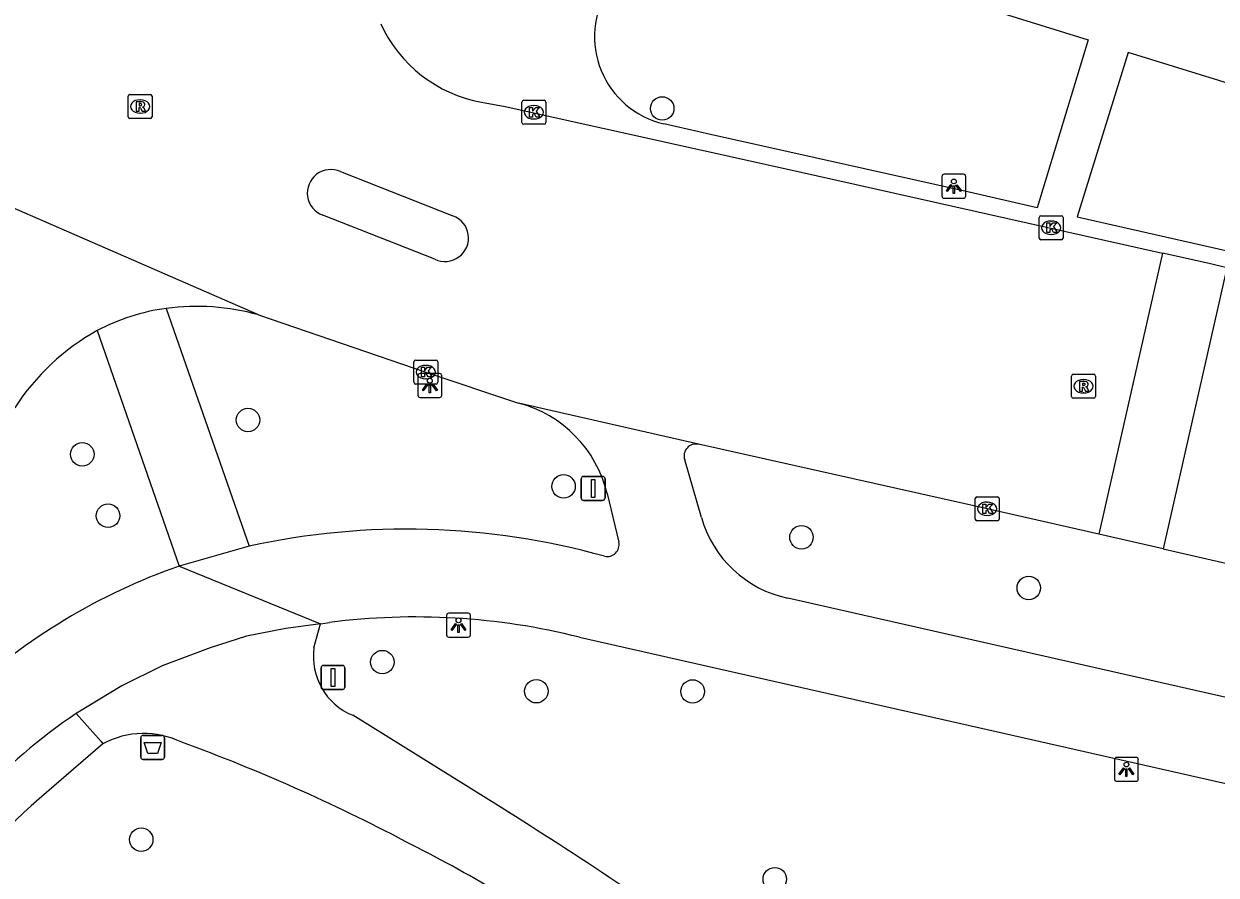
# Model space of a CAD drawing. Extents: x 160356 to 161355, y 381727 to 382845.
# Drawn here: x 161103.43 to 161153.12, y 382200.39 to 382235.86 of the extents above; entities that cross this region are included whole.
import ezdxf

# ---------------------------------------------------------------- set-up
doc = ezdxf.new("R2010")
doc.units = 0
for name, color, linetype in [('IMGEO_Afvalbak', 7, 'Continuous'), ('IMGEO_Boom', 7, 'Continuous'), ('IMGEO_Fietspad_gesloten', 7, 'Continuous'), ('IMGEO_Kolk', 7, 'Continuous'), ('IMGEO_Lichtpunt', 7, 'Continuous'), ('IMGEO_Rijbaan_lokaal_open', 7, 'Continuous'), ('IMGEO_Rioolput', 7, 'Continuous'), ('IMGEO_Verkeersbordpaal', 7, 'Continuous'), ('IMGEO_Voetpad_gesloten', 7, 'Continuous'), ('IMGEO_Voetpad_open', 7, 'Continuous')]:
    doc.layers.add(name, color=color, linetype=linetype)

msp = doc.modelspace()

# ---------------------------------------------------------------- linework, layer by layer
at = {"layer": 'IMGEO_Afvalbak'}
for p, q in [((161108.405, 382206.211), (161109.195, 382206.211)), ((161109.195, 382206.211), (161108.405, 382206.211)), ((161108.305, 382205.311), (161108.305, 382206.111)), ((161108.305, 382206.111), (161108.305, 382205.311)), ((161109.295, 382206.111), (161109.295, 382205.311)), ((161109.295, 382205.311), (161109.295, 382206.111)), ((161109.195, 382205.211), (161108.405, 382205.211)), ((161108.405, 382205.211), (161109.195, 382205.211))]:
    msp.add_line(p, q, dxfattribs=at)
msp.add_lwpolyline([(161108.448, 382205.925), (161109.152, 382205.925), (161109.003, 382205.455), (161108.597, 382205.455), (161108.448, 382205.925)], dxfattribs=at)
for centre, start, end in [((161108.405, 382206.111), 90, 180), ((161108.405, 382206.111), 90, 180), ((161109.195, 382206.111), 0, 90), ((161109.195, 382206.111), 360, 90), ((161108.405, 382205.311), 180, 270), ((161108.405, 382205.311), 180, 270), ((161109.195, 382205.311), 270, 0), ((161109.195, 382205.311), 270, 0)]:
    msp.add_arc(centre, 0.1, start, end, dxfattribs=at)
at = {"layer": 'IMGEO_Boom'}
for centre in [(161130.038, 382232.338), (161112.776, 382219.358), (161105.87, 382217.927), (161125.928, 382216.591), (161106.944, 382215.369), (161135.843, 382214.47), (161145.314, 382212.359), (161118.375, 382209.27), (161124.793, 382208.054), (161131.306, 382208.044), (161108.327, 382201.87), (161134.73, 382200.221)]:
    msp.add_circle(centre, 0.489, dxfattribs=at)
at = {"layer": 'IMGEO_Fietspad_gesloten'}
for points in [[(161131.676, 382215.296), (161130.977, 382217.699)], [(161127.747, 382216.294), (161128.235, 382214.268)], [(161112.825, 382214.097), (161109.907, 382213.272)], [(161109.907, 382213.272), (161115.799, 382210.867)], [(161219.824, 382192.775), (161135.281, 382211.933)], [(161115.799, 382210.867), (161114.35, 382210.669), (161112.715, 382210.346), (161111.197, 382209.861), (161109.194, 382209.118), (161107.515, 382208.279), (161105.615, 382207.129)], [(161115.799, 382210.867), (161116.175, 382210.919)], [(161126.585, 382210.305), (161219.055, 382189.376), (161221.173, 382188.897)]]:
    msp.add_lwpolyline(points, dxfattribs=at)
for centre, radius, start, end in [((161122.725, 382215.069), 5.169, 13.7094, 75.1242), ((161131.443, 382217.862), 0.494, 77.4862, 199.2799), ((161136.244, 382216.579), 4.745, 195.6909, 258.2873), ((161119.391, 382184.254), 30.556, 74.3426, 102.4092), ((161127.74, 382214.171), 0.505, 258.386, 11.0353), ((161118.526, 382188.784), 25.96, 109.3896, 132.686), ((161119.764, 382183.212), 27.938, 75.8684, 97.3806), ((161119.228, 382187.042), 24.265, 124.1248, 150.0965)]:
    msp.add_arc(centre, radius, start, end, dxfattribs=at)
at = {"layer": 'IMGEO_Kolk'}
for p, q in [((161124.192, 382231.754), (161124.192, 382232.606)), ((161124.267, 382232.68), (161125.119, 382232.68)), ((161125.193, 382232.606), (161125.193, 382231.754)), ((161124.68, 382232.46), (161124.705, 382232.46)), ((161125.119, 382231.68), (161124.267, 382231.68)), ((161124.703, 382231.9), (161124.678, 382231.9)), ((161145.748, 382226.941), (161145.748, 382227.793)), ((161145.823, 382227.867), (161146.675, 382227.867)), ((161146.236, 382227.647), (161146.261, 382227.647)), ((161146.749, 382227.793), (161146.749, 382226.941)), ((161146.259, 382227.087), (161146.234, 382227.087)), ((161146.675, 382226.867), (161145.823, 382226.867)), ((161119.686, 382220.929), (161119.686, 382221.781)), ((161119.761, 382221.855), (161120.613, 382221.855)), ((161120.174, 382221.635), (161120.199, 382221.635)), ((161120.687, 382221.781), (161120.687, 382220.929)), ((161120.613, 382220.855), (161119.761, 382220.855)), ((161120.197, 382221.075), (161120.172, 382221.075)), ((161143.157, 382216.156), (161144.009, 382216.156)), ((161143.082, 382215.23), (161143.082, 382216.082)), ((161143.57, 382215.936), (161143.595, 382215.936)), ((161144.083, 382216.082), (161144.083, 382215.23)), ((161144.009, 382215.156), (161143.157, 382215.156)), ((161143.593, 382215.376), (161143.568, 382215.376))]:
    msp.add_line(p, q, dxfattribs=at)
for points in [[(161124.192, 382231.754), (161124.192, 382232.606)], [(161124.267, 382232.68), (161125.119, 382232.68)], [(161125.193, 382232.606), (161125.193, 382231.754)], [(161124.513, 382232.38), (161124.636, 382232.38), (161124.636, 382232.229), (161124.766, 382232.38), (161124.93, 382232.38), (161124.784, 382232.229), (161124.937, 382231.98), (161124.785, 382231.98), (161124.7, 382232.144), (161124.636, 382232.077), (161124.636, 382231.98), (161124.513, 382231.98), (161124.513, 382232.38)], [(161125.119, 382231.68), (161124.267, 382231.68)], [(161145.748, 382226.941), (161145.748, 382227.793)], [(161145.823, 382227.867), (161146.675, 382227.867)], [(161146.069, 382227.567), (161146.192, 382227.567), (161146.192, 382227.416), (161146.322, 382227.567), (161146.486, 382227.567), (161146.34, 382227.416), (161146.493, 382227.167), (161146.341, 382227.167), (161146.256, 382227.331), (161146.192, 382227.264), (161146.192, 382227.167), (161146.069, 382227.167), (161146.069, 382227.567)], [(161146.749, 382227.793), (161146.749, 382226.941)], [(161146.675, 382226.867), (161145.823, 382226.867)], [(161119.686, 382220.929), (161119.686, 382221.781)], [(161119.761, 382221.855), (161120.613, 382221.855)], [(161120.687, 382221.781), (161120.687, 382220.929)], [(161120.007, 382221.555), (161120.13, 382221.555), (161120.13, 382221.404), (161120.26, 382221.555), (161120.424, 382221.555), (161120.278, 382221.404), (161120.431, 382221.155), (161120.279, 382221.155), (161120.194, 382221.319), (161120.13, 382221.252), (161120.13, 382221.155), (161120.007, 382221.155), (161120.007, 382221.555)], [(161120.613, 382220.855), (161119.761, 382220.855)], [(161143.157, 382216.156), (161144.009, 382216.156)], [(161143.082, 382215.23), (161143.082, 382216.082)], [(161143.403, 382215.856), (161143.526, 382215.856), (161143.526, 382215.705), (161143.656, 382215.856), (161143.82, 382215.856), (161143.674, 382215.705), (161143.827, 382215.456), (161143.675, 382215.456), (161143.59, 382215.62), (161143.526, 382215.553), (161143.526, 382215.456), (161143.403, 382215.456), (161143.403, 382215.856)], [(161144.083, 382216.082), (161144.083, 382215.23)], [(161144.009, 382215.156), (161143.157, 382215.156)]]:
    msp.add_lwpolyline(points, dxfattribs=at)
for centre, start, end in [((161124.269, 382232.604), 91.552, 178.448), ((161124.269, 382232.604), 91.552, 178.448), ((161125.117, 382232.604), 1.552, 88.448), ((161125.117, 382232.604), 1.552, 88.448), ((161124.269, 382231.756), 181.552, 268.448), ((161124.269, 382231.756), 181.552, 268.448), ((161125.117, 382231.756), 271.552, 358.448), ((161125.117, 382231.756), 271.552, 358.448), ((161145.825, 382227.791), 91.552, 178.448), ((161145.825, 382227.791), 91.552, 178.448), ((161146.673, 382227.791), 1.552, 88.448), ((161146.673, 382227.791), 1.552, 88.448), ((161145.825, 382226.943), 181.552, 268.448), ((161145.825, 382226.943), 181.552, 268.448), ((161146.673, 382226.943), 271.552, 358.448), ((161146.673, 382226.943), 271.552, 358.448), ((161119.763, 382221.779), 91.552, 178.448), ((161119.763, 382221.779), 91.552, 178.448), ((161120.611, 382221.779), 1.552, 88.448), ((161120.611, 382221.779), 1.552, 88.448), ((161119.763, 382220.931), 181.552, 268.448), ((161119.763, 382220.931), 181.552, 268.448), ((161120.611, 382220.931), 271.552, 358.448), ((161120.611, 382220.931), 271.552, 358.448), ((161143.159, 382216.08), 91.552, 178.448), ((161143.159, 382216.08), 91.552, 178.448), ((161144.007, 382216.08), 1.552, 88.448), ((161144.007, 382216.08), 1.552, 88.448), ((161143.159, 382215.232), 181.552, 268.448), ((161143.159, 382215.232), 181.552, 268.448), ((161144.007, 382215.232), 271.552, 358.448), ((161144.007, 382215.232), 271.552, 358.448)]:
    msp.add_arc(centre, 0.0765, start, end, dxfattribs=at)
for centre, major_axis, ratio, start_param, end_param in [((161124.679, 382232.18), (-0.387, 0.002), 0.722429, 4.712389, 7.853982), ((161124.704, 382232.18), (-0.39, 0.002), 0.717154, 1.570796, 4.712389), ((161146.235, 382227.367), (-0.387, 0.002), 0.722429, 4.712389, 7.853982), ((161146.26, 382227.367), (-0.39, 0.002), 0.717154, 1.570796, 4.712389), ((161120.173, 382221.355), (-0.387, 0.002), 0.722429, 4.712389, 7.853982), ((161120.198, 382221.355), (-0.39, 0.002), 0.717154, 1.570796, 4.712389), ((161143.569, 382215.656), (-0.387, 0.002), 0.722429, 4.712389, 7.853982), ((161143.594, 382215.656), (-0.39, 0.002), 0.717154, 1.570796, 4.712389)]:
    msp.add_ellipse(centre, major_axis=major_axis, ratio=ratio, start_param=start_param, end_param=end_param, dxfattribs=at)
at = {"layer": 'IMGEO_Lichtpunt'}
for p, q in [((161142.596, 382229.595), (161141.788, 382229.595)), ((161142.596, 382229.595), (161141.788, 382229.595)), ((161141.694, 382229.5), (161141.694, 382228.693)), ((161141.694, 382229.5), (161141.694, 382228.693)), ((161142.69, 382228.693), (161142.69, 382229.5)), ((161142.69, 382228.693), (161142.69, 382229.5)), ((161141.788, 382228.599), (161142.596, 382228.599)), ((161141.788, 382228.599), (161142.596, 382228.599)), ((161119.856, 382221.197), (161119.856, 382220.39)), ((161119.856, 382221.197), (161119.856, 382220.39)), ((161120.758, 382221.292), (161119.95, 382221.292)), ((161120.758, 382221.292), (161119.95, 382221.292)), ((161120.852, 382220.39), (161120.852, 382221.197)), ((161120.852, 382220.39), (161120.852, 382221.197)), ((161119.95, 382220.296), (161120.758, 382220.296)), ((161119.95, 382220.296), (161120.758, 382220.296)), ((161121.05, 382211.211), (161121.05, 382210.404)), ((161121.05, 382211.211), (161121.05, 382210.404)), ((161121.952, 382211.306), (161121.144, 382211.306)), ((161121.952, 382211.306), (161121.144, 382211.306)), ((161122.046, 382210.404), (161122.046, 382211.211)), ((161122.046, 382210.404), (161122.046, 382211.211)), ((161121.144, 382210.31), (161121.952, 382210.31)), ((161121.144, 382210.31), (161121.952, 382210.31)), ((161148.885, 382205.202), (161148.885, 382204.395)), ((161148.885, 382205.202), (161148.885, 382204.395)), ((161149.787, 382205.297), (161148.979, 382205.297)), ((161149.787, 382205.297), (161148.979, 382205.297)), ((161149.881, 382204.395), (161149.881, 382205.202)), ((161149.881, 382204.395), (161149.881, 382205.202)), ((161148.979, 382204.301), (161149.787, 382204.301)), ((161148.979, 382204.301), (161149.787, 382204.301))]:
    msp.add_line(p, q, dxfattribs=at)
for points in [[(161142.068, 382229.164), (161142.107, 382229.136), (161141.919, 382228.874), (161141.881, 382228.901), (161142.068, 382229.164)], [(161142.17, 382229.116), (161142.217, 382229.116), (161142.217, 382228.794), (161142.17, 382228.794), (161142.17, 382229.116)], [(161142.28, 382229.136), (161142.318, 382229.163), (161142.505, 382228.901), (161142.466, 382228.873), (161142.28, 382229.136)], [(161120.23, 382220.861), (161120.269, 382220.833), (161120.081, 382220.571), (161120.043, 382220.598), (161120.23, 382220.861)], [(161120.332, 382220.813), (161120.379, 382220.813), (161120.379, 382220.491), (161120.332, 382220.491), (161120.332, 382220.813)], [(161120.442, 382220.833), (161120.48, 382220.86), (161120.667, 382220.598), (161120.628, 382220.57), (161120.442, 382220.833)], [(161121.424, 382210.875), (161121.463, 382210.847), (161121.275, 382210.585), (161121.237, 382210.612), (161121.424, 382210.875)], [(161121.526, 382210.827), (161121.573, 382210.827), (161121.573, 382210.505), (161121.526, 382210.505), (161121.526, 382210.827)], [(161121.636, 382210.847), (161121.674, 382210.874), (161121.861, 382210.612), (161121.822, 382210.584), (161121.636, 382210.847)], [(161149.259, 382204.866), (161149.298, 382204.838), (161149.11, 382204.576), (161149.072, 382204.603), (161149.259, 382204.866)], [(161149.361, 382204.818), (161149.408, 382204.818), (161149.408, 382204.496), (161149.361, 382204.496), (161149.361, 382204.818)], [(161149.471, 382204.838), (161149.509, 382204.865), (161149.696, 382204.603), (161149.657, 382204.575), (161149.471, 382204.838)]]:
    msp.add_lwpolyline(points, dxfattribs=at)
for centre in [(161142.193, 382229.298), (161120.355, 382220.995), (161121.549, 382211.009), (161149.384, 382205)]:
    msp.add_circle(centre, 0.0994, dxfattribs=at)
for centre, start, end in [((161141.788, 382229.5), 90, 180), ((161141.788, 382229.5), 90, 180), ((161142.596, 382229.5), 0, 90), ((161142.596, 382229.5), 0, 90), ((161141.788, 382228.693), 180, 270), ((161141.788, 382228.693), 180, 270), ((161142.596, 382228.693), 270, 0), ((161142.596, 382228.693), 270, 360), ((161119.95, 382221.197), 90, 180), ((161119.95, 382221.197), 90, 180), ((161120.758, 382221.197), 0, 90), ((161120.758, 382221.197), 0, 90), ((161119.95, 382220.39), 180, 270), ((161119.95, 382220.39), 180, 270), ((161120.758, 382220.39), 270, 0), ((161120.758, 382220.39), 270, 360), ((161121.144, 382211.211), 90, 180), ((161121.144, 382211.211), 90, 180), ((161121.952, 382211.211), 0, 90), ((161121.952, 382211.211), 0, 90), ((161121.144, 382210.404), 180, 270), ((161121.144, 382210.404), 180, 270), ((161121.952, 382210.404), 270, 0), ((161121.952, 382210.404), 270, 360), ((161148.979, 382205.202), 90, 180), ((161148.979, 382205.202), 90, 180), ((161149.787, 382205.202), 0, 90), ((161149.787, 382205.202), 0, 90), ((161148.979, 382204.395), 180, 270), ((161148.979, 382204.395), 180, 270), ((161149.787, 382204.395), 270, 0), ((161149.787, 382204.395), 270, 360)]:
    msp.add_arc(centre, 0.0946, start, end, dxfattribs=at)
at = {"layer": 'IMGEO_Rijbaan_lokaal_open'}
for points in [[(161122.506, 382232.605), (161123.497, 382232.422), (161135.701, 382229.708), (161150.894, 382226.306)], [(161113.211, 382223.739), (161094.072, 382232.067)], [(161116.63, 382229.706), (161121.319, 382227.868)], [(161120.563, 382226.056), (161115.89, 382227.894)], [(161150.894, 382226.306), (161148.23, 382214.595)], [(161153.576, 382225.704), (161152.829, 382225.873), (161150.894, 382226.306)], [(161153.576, 382225.704), (161150.91, 382213.983)], [(161113.211, 382223.739), (161120.187, 382221.355), (161124.052, 382220.065)], [(161131.55, 382218.344), (161124.052, 382220.065)], [(161148.23, 382214.595), (161143.531, 382215.669), (161131.55, 382218.344)], [(161150.91, 382213.983), (161148.23, 382214.595)], [(161150.91, 382213.983), (161169.479, 382209.739), (161192.885, 382204.452), (161204.902, 382201.72)]]:
    msp.add_lwpolyline(points, dxfattribs=at)
for centre, radius, start, end in [((161123.517, 382238.24), 5.725, 204.5079, 259.8291), ((161116.226, 382228.814), 0.979, 65.6205, 249.9504), ((161120.985, 382226.944), 0.983, 244.5721, 70.1343), ((161110.637, 382214.566), 9.527, 74.3228, 97.6332), ((161110.57, 382215.318), 8.774, 97.8552, 117.6832), ((161111.275, 382214.543), 9.791, 119.2302, 147.0512)]:
    msp.add_arc(centre, radius, start, end, dxfattribs=at)
at = {"layer": 'IMGEO_Rioolput'}
for p, q in [((161107.78, 382231.995), (161107.78, 382232.847)), ((161107.855, 382232.921), (161108.707, 382232.921)), ((161108.268, 382232.701), (161108.293, 382232.701)), ((161108.781, 382232.847), (161108.781, 382231.995)), ((161108.291, 382232.141), (161108.266, 382232.141)), ((161108.707, 382231.921), (161107.855, 382231.921)), ((161147.095, 382220.338), (161147.095, 382221.19)), ((161147.17, 382221.264), (161148.022, 382221.264)), ((161148.096, 382221.19), (161148.096, 382220.338)), ((161147.583, 382221.044), (161147.608, 382221.044)), ((161148.022, 382220.264), (161147.17, 382220.264)), ((161147.606, 382220.484), (161147.581, 382220.484))]:
    msp.add_line(p, q, dxfattribs=at)
for points in [[(161107.78, 382231.995), (161107.78, 382232.847)], [(161107.855, 382232.921), (161108.707, 382232.921)], [(161108.369, 382232.619), (161108.117, 382232.621), (161108.117, 382232.221)], [(161108.295, 382232.54), (161108.241, 382232.54), (161108.241, 382232.459)], [(161108.781, 382232.847), (161108.781, 382231.995)], [(161108.117, 382232.221), (161108.241, 382232.221), (161108.241, 382232.383), (161108.252, 382232.383)], [(161108.241, 382232.459), (161108.293, 382232.459)], [(161108.299, 382232.354), (161108.37, 382232.221), (161108.51, 382232.221), (161108.445, 382232.347)], [(161108.707, 382231.921), (161107.855, 382231.921)], [(161147.095, 382220.338), (161147.095, 382221.19)], [(161147.17, 382221.264), (161148.022, 382221.264)], [(161148.096, 382221.19), (161148.096, 382220.338)], [(161147.684, 382220.962), (161147.432, 382220.964), (161147.432, 382220.564)], [(161147.432, 382220.564), (161147.556, 382220.564), (161147.556, 382220.726), (161147.567, 382220.726)], [(161147.61, 382220.883), (161147.556, 382220.883), (161147.556, 382220.802)], [(161147.556, 382220.802), (161147.608, 382220.802)], [(161147.614, 382220.697), (161147.685, 382220.564), (161147.825, 382220.564), (161147.76, 382220.69)], [(161148.022, 382220.264), (161147.17, 382220.264)]]:
    msp.add_lwpolyline(points, dxfattribs=at)
for centre, radius, start, end in [((161107.857, 382232.845), 0.0765, 91.552, 178.448), ((161107.857, 382232.845), 0.0765, 91.552, 178.448), ((161108.301, 382232.444), 0.0964, 77.0061, 93.1865), ((161108.315, 382232.501), 0.0378, 276.6634, 79.6772), ((161108.368, 382232.509), 0.109, 350.3612, 89.416), ((161108.705, 382232.845), 0.0765, 1.552, 88.448), ((161108.705, 382232.845), 0.0765, 1.552, 88.448), ((161108.251, 382232.33), 0.0533, 26.0293, 88.6989), ((161108.277, 382232.648), 0.19, 274.7715, 282.9687), ((161108.366, 382232.509), 0.112, 277.5842, 350.9817), ((161108.35, 382232.294), 0.108, 29.5134, 73.7905), ((161107.857, 382231.997), 0.0765, 181.552, 268.448), ((161107.857, 382231.997), 0.0765, 181.552, 268.448), ((161108.705, 382231.997), 0.0765, 271.552, 358.448), ((161108.705, 382231.997), 0.0765, 271.552, 358.448), ((161147.172, 382221.188), 0.0765, 91.552, 178.448), ((161147.172, 382221.188), 0.0765, 91.552, 178.448), ((161148.02, 382221.188), 0.0765, 1.552, 88.448), ((161148.02, 382221.188), 0.0765, 1.552, 88.448), ((161147.566, 382220.673), 0.0533, 26.0293, 88.6989), ((161147.592, 382220.991), 0.19, 274.7715, 282.9687), ((161147.616, 382220.787), 0.0964, 77.0061, 93.1865), ((161147.63, 382220.844), 0.0378, 276.6634, 79.6772), ((161147.683, 382220.852), 0.109, 350.3612, 89.416), ((161147.681, 382220.852), 0.112, 277.5842, 350.9817), ((161147.665, 382220.637), 0.108, 29.5134, 73.7905), ((161147.172, 382220.34), 0.0765, 181.552, 268.448), ((161147.172, 382220.34), 0.0765, 181.552, 268.448), ((161148.02, 382220.34), 0.0765, 271.552, 358.448), ((161148.02, 382220.34), 0.0765, 271.552, 358.448)]:
    msp.add_arc(centre, radius, start, end, dxfattribs=at)
for centre, major_axis, ratio, start_param, end_param in [((161108.267, 382232.421), (-0.387, 0.002), 0.722429, 4.712389, 7.853982), ((161108.292, 382232.421), (-0.39, 0.002), 0.717154, 1.570796, 4.712389), ((161147.582, 382220.764), (-0.387, 0.002), 0.722429, 4.712389, 7.853982), ((161147.607, 382220.764), (-0.39, 0.002), 0.717154, 1.570796, 4.712389)]:
    msp.add_ellipse(centre, major_axis=major_axis, ratio=ratio, start_param=start_param, end_param=end_param, dxfattribs=at)
at = {"layer": 'IMGEO_Verkeersbordpaal'}
for p, q in [((161126.665, 382216.106), (161126.665, 382216.906)), ((161126.665, 382216.906), (161126.665, 382216.106)), ((161126.765, 382217.006), (161127.555, 382217.006)), ((161127.555, 382217.006), (161126.765, 382217.006)), ((161127.655, 382216.906), (161127.655, 382216.106)), ((161127.655, 382216.106), (161127.655, 382216.906)), ((161127.555, 382216.006), (161126.765, 382216.006)), ((161126.765, 382216.006), (161127.555, 382216.006)), ((161115.821, 382208.228), (161115.821, 382209.028)), ((161115.821, 382209.028), (161115.821, 382208.228)), ((161115.921, 382209.128), (161116.711, 382209.128)), ((161116.711, 382209.128), (161115.921, 382209.128)), ((161116.811, 382209.028), (161116.811, 382208.228)), ((161116.811, 382208.228), (161116.811, 382209.028)), ((161116.711, 382208.128), (161115.921, 382208.128)), ((161115.921, 382208.128), (161116.711, 382208.128))]:
    msp.add_line(p, q, dxfattribs=at)
for points in [[(161127.085, 382216.881), (161127.235, 382216.881), (161127.235, 382216.131), (161127.085, 382216.131), (161127.085, 382216.881)], [(161116.241, 382209.003), (161116.391, 382209.003), (161116.391, 382208.253), (161116.241, 382208.253), (161116.241, 382209.003)]]:
    msp.add_lwpolyline(points, dxfattribs=at)
for centre, start, end in [((161126.765, 382216.906), 90, 180), ((161126.765, 382216.906), 90, 180), ((161127.555, 382216.906), 0, 90), ((161127.555, 382216.906), 360, 90), ((161126.765, 382216.106), 180, 270), ((161126.765, 382216.106), 180, 270), ((161127.555, 382216.106), 270, 0), ((161127.555, 382216.106), 270, 0), ((161115.921, 382209.028), 90, 180), ((161115.921, 382209.028), 90, 180), ((161116.711, 382209.028), 0, 90), ((161116.711, 382209.028), 360, 90), ((161115.921, 382208.228), 180, 270), ((161115.921, 382208.228), 180, 270), ((161116.711, 382208.228), 270, 0), ((161116.711, 382208.228), 270, 0)]:
    msp.add_arc(centre, 0.1, start, end, dxfattribs=at)
at = {"layer": 'IMGEO_Voetpad_gesloten'}
for points in [[(161115.526, 382209.866), (161115.799, 382210.867)], [(161105.615, 382207.129), (161106.652, 382205.964), (161106.727, 382205.862)], [(161123.327, 382203.207), (161117.147, 382207.051)]]:
    msp.add_lwpolyline(points, dxfattribs=at)
for centre, radius, start, end in [((161118.14, 382209.497), 2.64, 171.9603, 247.9101), ((161108.439, 382202.693), 3.602, 64.0551, 118.3841), ((161083.645, 382133.943), 76.667, 62.25937, 69.88186), ((161020.068, 382038.391), 194.491, 54.5786, 57.93237), ((161090.34, 382144.27), 64.42, 55.42106, 63.25437)]:
    msp.add_arc(centre, radius, start, end, dxfattribs=at)
at = {"layer": 'IMGEO_Voetpad_open'}
for points in [[(161132.597, 382239.92), (161147.795, 382235.201), (161145.671, 382228.198), (161142.837, 382228.855)], [(161147.328, 382227.823), (161167.646, 382223.226), (161169.296, 382228.55), (161149.455, 382234.676), (161147.328, 382227.823)], [(161142.837, 382228.855), (161132.056, 382231.26), (161130.102, 382231.699)], [(161109.371, 382224.009), (161112.825, 382214.097)], [(161106.494, 382223.087), (161109.907, 382213.272)], [(161106.727, 382205.862), (161104.068, 382203.566)]]:
    msp.add_lwpolyline(points, dxfattribs=at)
for centre, radius, start, end in [((161130.944, 382235.331), 3.728, 147.6111, 256.9433), ((161118.488, 382186.749), 22.153, 130.6125, 148.4935)]:
    msp.add_arc(centre, radius, start, end, dxfattribs=at)

doc.saveas('drawing.dxf')
